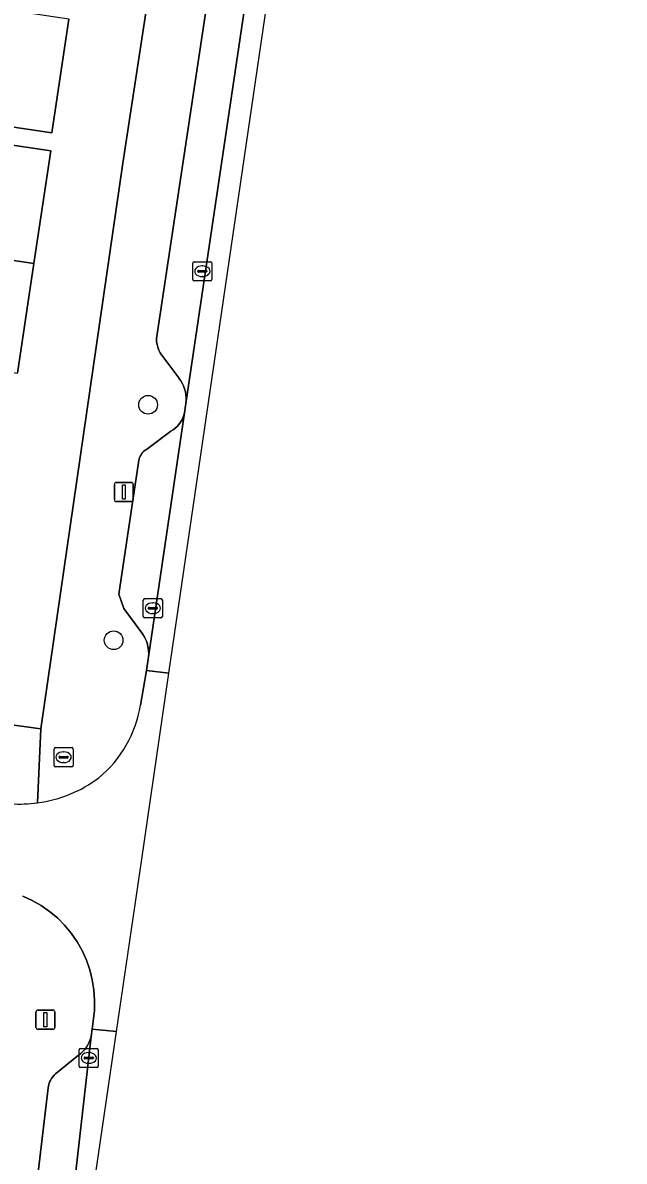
# Model space of a CAD drawing. Extents: x 161692 to 162379, y 380760 to 381678.
# Drawn here: x 162313.4 to 162344.9, y 381353.7 to 381413.4 of the extents above; entities that cross this region are included whole.
import ezdxf

# ---------------------------------------------------------------- set-up
doc = ezdxf.new("R2010")
doc.units = 0
for name, color, linetype in [('IMGEO_Boom', 7, 'Continuous'), ('IMGEO_Brandkraan', 7, 'Continuous'), ('IMGEO_Erf', 7, 'Continuous'), ('IMGEO_Kolk', 7, 'Continuous'), ('IMGEO_Lichtmast', 7, 'Continuous'), ('IMGEO_Pand', 7, 'Continuous'), ('IMGEO_Parkeervlak_open', 7, 'Continuous'), ('IMGEO_Rijbaan_lokaal_gesloten', 7, 'Continuous'), ('IMGEO_Rijbaan_lokaal_open', 7, 'Continuous'), ('IMGEO_Voetpad_open', 7, 'Continuous')]:
    doc.layers.add(name, color=color, linetype=linetype)

msp = doc.modelspace()

# ---------------------------------------------------------------- linework, layer by layer
at = {"layer": 'IMGEO_Boom'}
for centre in [(162319.964, 381393.354), (162318.163, 381381.025)]:
    msp.add_circle(centre, 0.489, dxfattribs=at)
at = {"layer": 'IMGEO_Brandkraan'}
for p, q in [((162315.042, 381374.475), (162315.042, 381375.327)), ((162315.117, 381375.401), (162315.969, 381375.401)), ((162315.53, 381375.181), (162315.555, 381375.181)), ((162316.043, 381375.327), (162316.043, 381374.475)), ((162315.301, 381374.895), (162315.301, 381374.907)), ((162315.739, 381374.858), (162315.341, 381374.858)), ((162315.344, 381374.944), (162315.742, 381374.944)), ((162315.553, 381374.621), (162315.528, 381374.621)), ((162315.785, 381374.907), (162315.785, 381374.895)), ((162315.969, 381374.401), (162315.117, 381374.401))]:
    msp.add_line(p, q, dxfattribs=at)
for points in [[(162315.042, 381374.475), (162315.042, 381375.327)], [(162315.117, 381375.401), (162315.969, 381375.401)], [(162316.043, 381375.327), (162316.043, 381374.475)], [(162315.969, 381374.401), (162315.117, 381374.401)]]:
    msp.add_lwpolyline(points, dxfattribs=at)
for centre, radius, start, end in [((162315.119, 381375.325), 0.0765, 91.55205, 178.44795), ((162315.119, 381375.325), 0.0765, 91.55205, 178.44795), ((162315.967, 381375.325), 0.0765, 1.55205, 88.44795), ((162315.967, 381375.325), 0.0765, 1.55205, 88.44795), ((162315.341, 381374.904), 0.0403, 85.87752, 175.75265), ((162315.338, 381374.894), 0.0366, 178.93798, 274.71019), ((162315.742, 381374.901), 0.043, 264.86636, 352.45326), ((162315.746, 381374.906), 0.0386, 1.73085, 96.63898), ((162315.119, 381374.477), 0.0765, 181.55205, 268.44795), ((162315.119, 381374.477), 0.0765, 181.55205, 268.44795), ((162315.967, 381374.477), 0.0765, 271.55205, 358.44795), ((162315.967, 381374.477), 0.0765, 271.55205, 358.44795)]:
    msp.add_arc(centre, radius, start, end, dxfattribs=at)
for centre, major_axis, ratio, start_param, end_param in [((162315.529, 381374.901), (-0.387, 0.002), 0.722429, 4.712389, 7.853982), ((162315.554, 381374.901), (-0.39, 0.002), 0.717154, 1.570796, 4.712389)]:
    msp.add_ellipse(centre, major_axis=major_axis, ratio=ratio, start_param=start_param, end_param=end_param, dxfattribs=at)
at = {"layer": 'IMGEO_Erf'}
for points in [[(162309.5, 381377.054), (162314.36, 381376.395), (162318.647, 381406.007), (162320.616, 381418.921)], [(162315.824, 381413.552), (162314.929, 381407.588), (162309.985, 381408.33), (162306.868, 381408.797), (162307.302, 381411.693), (162301.9, 381412.503), (162301.954, 381412.861), (162296.432, 381413.687), (162295.939, 381410.489), (162289.163, 381411.533), (162290.091, 381417.415)], [(162309.926, 381407.391), (162314.87, 381406.65), (162313.985, 381400.751), (162313.124, 381395.011)]]:
    msp.add_lwpolyline(points, dxfattribs=at)
at = {"layer": 'IMGEO_Kolk'}
for p, q in [((162322.304, 381399.919), (162322.304, 381400.771)), ((162322.379, 381400.845), (162323.231, 381400.845)), ((162323.305, 381400.771), (162323.305, 381399.919)), ((162322.563, 381400.339), (162322.563, 381400.351)), ((162323.001, 381400.302), (162322.603, 381400.302)), ((162322.606, 381400.388), (162323.004, 381400.388)), ((162322.792, 381400.625), (162322.817, 381400.625)), ((162323.047, 381400.351), (162323.047, 381400.339)), ((162323.231, 381399.845), (162322.379, 381399.845)), ((162322.815, 381400.065), (162322.79, 381400.065)), ((162319.714, 381382.277), (162319.714, 381383.129)), ((162319.789, 381383.203), (162320.641, 381383.203)), ((162320.202, 381382.983), (162320.227, 381382.983)), ((162320.715, 381383.129), (162320.715, 381382.277)), ((162319.973, 381382.697), (162319.973, 381382.709)), ((162320.411, 381382.66), (162320.013, 381382.66)), ((162320.016, 381382.746), (162320.414, 381382.746)), ((162320.225, 381382.423), (162320.2, 381382.423)), ((162320.457, 381382.709), (162320.457, 381382.697)), ((162320.641, 381382.203), (162319.789, 381382.203)), ((162316.434, 381359.653), (162317.286, 381359.653)), ((162316.359, 381358.727), (162316.359, 381359.579)), ((162316.618, 381359.147), (162316.618, 381359.159)), ((162317.056, 381359.11), (162316.658, 381359.11)), ((162316.661, 381359.196), (162317.059, 381359.196)), ((162316.847, 381359.433), (162316.872, 381359.433)), ((162317.102, 381359.159), (162317.102, 381359.147)), ((162317.36, 381359.579), (162317.36, 381358.727)), ((162317.286, 381358.653), (162316.434, 381358.653)), ((162316.87, 381358.873), (162316.845, 381358.873))]:
    msp.add_line(p, q, dxfattribs=at)
for points in [[(162322.304, 381399.919), (162322.304, 381400.771)], [(162322.379, 381400.845), (162323.231, 381400.845)], [(162323.305, 381400.771), (162323.305, 381399.919)], [(162323.231, 381399.845), (162322.379, 381399.845)], [(162319.714, 381382.277), (162319.714, 381383.129)], [(162319.789, 381383.203), (162320.641, 381383.203)], [(162320.715, 381383.129), (162320.715, 381382.277)], [(162320.641, 381382.203), (162319.789, 381382.203)], [(162316.434, 381359.653), (162317.286, 381359.653)], [(162316.359, 381358.727), (162316.359, 381359.579)], [(162317.36, 381359.579), (162317.36, 381358.727)], [(162317.286, 381358.653), (162316.434, 381358.653)]]:
    msp.add_lwpolyline(points, dxfattribs=at)
for centre, radius, start, end in [((162322.381, 381400.769), 0.0765, 91.55205, 178.44795), ((162322.381, 381400.769), 0.0765, 91.55205, 178.44795), ((162323.229, 381400.769), 0.0765, 1.55205, 88.44795), ((162323.229, 381400.769), 0.0765, 1.55205, 88.44795), ((162322.603, 381400.348), 0.0403, 85.87752, 175.75265), ((162322.6, 381400.338), 0.0366, 178.93798, 274.71019), ((162323.004, 381400.345), 0.043, 264.86636, 352.45326), ((162323.008, 381400.35), 0.0386, 1.73085, 96.63898), ((162322.381, 381399.921), 0.0765, 181.55205, 268.44795), ((162322.381, 381399.921), 0.0765, 181.55205, 268.44795), ((162323.229, 381399.921), 0.0765, 271.55205, 358.44795), ((162323.229, 381399.921), 0.0765, 271.55205, 358.44795), ((162319.791, 381383.127), 0.0765, 91.55205, 178.44795), ((162319.791, 381383.127), 0.0765, 91.55205, 178.44795), ((162320.639, 381383.127), 0.0765, 1.55205, 88.44795), ((162320.639, 381383.127), 0.0765, 1.55205, 88.44795), ((162319.791, 381382.279), 0.0765, 181.55205, 268.44795), ((162319.791, 381382.279), 0.0765, 181.55205, 268.44795), ((162320.013, 381382.706), 0.0403, 85.87752, 175.75265), ((162320.01, 381382.696), 0.0366, 178.93798, 274.71019), ((162320.414, 381382.703), 0.043, 264.86636, 352.45326), ((162320.418, 381382.708), 0.0386, 1.73085, 96.63898), ((162320.639, 381382.279), 0.0765, 271.55205, 358.44795), ((162320.639, 381382.279), 0.0765, 271.55205, 358.44795), ((162316.436, 381359.577), 0.0765, 91.55205, 178.44795), ((162316.436, 381359.577), 0.0765, 91.55205, 178.44795), ((162317.284, 381359.577), 0.0765, 1.55205, 88.44795), ((162317.284, 381359.577), 0.0765, 1.55205, 88.44795), ((162316.658, 381359.156), 0.0403, 85.87752, 175.75265), ((162316.655, 381359.146), 0.0366, 178.93798, 274.71019), ((162317.059, 381359.153), 0.043, 264.86636, 352.45326), ((162317.063, 381359.158), 0.0386, 1.73085, 96.63898), ((162316.436, 381358.729), 0.0765, 181.55205, 268.44795), ((162316.436, 381358.729), 0.0765, 181.55205, 268.44795), ((162317.284, 381358.729), 0.0765, 271.55205, 358.44795), ((162317.284, 381358.729), 0.0765, 271.55205, 358.44795)]:
    msp.add_arc(centre, radius, start, end, dxfattribs=at)
for centre, major_axis, ratio, start_param, end_param in [((162322.791, 381400.345), (-0.387, 0.002), 0.722429, 4.712389, 7.853982), ((162322.816, 381400.345), (-0.39, 0.002), 0.717154, 1.570796, 4.712389), ((162320.201, 381382.703), (-0.387, 0.002), 0.722429, 4.712389, 7.853982), ((162320.226, 381382.703), (-0.39, 0.002), 0.717154, 1.570796, 4.712389), ((162316.846, 381359.153), (-0.387, 0.002), 0.722429, 4.712389, 7.853982), ((162316.871, 381359.153), (-0.39, 0.002), 0.717154, 1.570796, 4.712389)]:
    msp.add_ellipse(centre, major_axis=major_axis, ratio=ratio, start_param=start_param, end_param=end_param, dxfattribs=at)
at = {"layer": 'IMGEO_Lichtmast'}
for p, q in [((162318.201, 381388.387), (162318.201, 381389.187)), ((162318.201, 381389.187), (162318.201, 381388.387)), ((162318.301, 381389.287), (162319.091, 381389.287)), ((162319.091, 381389.287), (162318.301, 381389.287)), ((162319.191, 381389.187), (162319.191, 381388.387)), ((162319.191, 381388.387), (162319.191, 381389.187)), ((162319.091, 381388.287), (162318.301, 381388.287)), ((162318.301, 381388.287), (162319.091, 381388.287)), ((162314.096, 381360.757), (162314.096, 381361.557)), ((162314.096, 381361.557), (162314.096, 381360.757)), ((162314.196, 381361.657), (162314.986, 381361.657)), ((162314.986, 381361.657), (162314.196, 381361.657)), ((162315.086, 381361.557), (162315.086, 381360.757)), ((162315.086, 381360.757), (162315.086, 381361.557)), ((162314.986, 381360.657), (162314.196, 381360.657)), ((162314.196, 381360.657), (162314.986, 381360.657))]:
    msp.add_line(p, q, dxfattribs=at)
for points in [[(162318.621, 381389.162), (162318.771, 381389.162), (162318.771, 381388.412), (162318.621, 381388.412), (162318.621, 381389.162)], [(162314.516, 381361.532), (162314.666, 381361.532), (162314.666, 381360.782), (162314.516, 381360.782), (162314.516, 381361.532)]]:
    msp.add_lwpolyline(points, dxfattribs=at)
for centre, start, end in [((162318.301, 381389.187), 90, 180), ((162318.301, 381389.187), 90, 180), ((162319.091, 381389.187), 0, 90), ((162319.091, 381389.187), 360, 90), ((162318.301, 381388.387), 180, 270), ((162318.301, 381388.387), 180, 270), ((162319.091, 381388.387), 270, 0), ((162319.091, 381388.387), 270, 0), ((162314.196, 381361.557), 90, 180), ((162314.196, 381361.557), 90, 180), ((162314.986, 381361.557), 0, 90), ((162314.986, 381361.557), 360, 90), ((162314.196, 381360.757), 180, 270), ((162314.196, 381360.757), 180, 270), ((162314.986, 381360.757), 270, 0), ((162314.986, 381360.757), 270, 0)]:
    msp.add_arc(centre, 0.1, start, end, dxfattribs=at)
at = {"layer": 'IMGEO_Pand'}
for points in [[(162315.824, 381413.552), (162302.36, 381415.573), (162301.954, 381412.861), (162301.9, 381412.503), (162307.302, 381411.693), (162306.868, 381408.797), (162309.985, 381408.33), (162314.929, 381407.588)], [(162313.985, 381400.751), (162314.87, 381406.65), (162309.926, 381407.391), (162306.748, 381407.868), (162304.192, 381408.251), (162303.73, 381405.167), (162300.838, 381405.601), (162297.979, 381406.03), (162297.557, 381403.214), (162300.416, 381402.785)], [(162313.985, 381400.751), (162300.416, 381402.785), (162300.005, 381400.044), (162299.555, 381397.044), (162305.01, 381396.227), (162313.124, 381395.011)]]:
    msp.add_lwpolyline(points, close=True, dxfattribs=at)
at = {"layer": 'IMGEO_Parkeervlak_open'}
for points in [[(162323.446, 381417.005), (162320.397, 381396.818), (162320.409, 381396.665), (162320.435, 381396.513), (162320.475, 381396.364), (162320.527, 381396.219), (162320.593, 381396.08), (162320.629, 381396.014), (162321.568, 381394.76), (162321.583, 381394.741), (162321.674, 381394.615), (162321.754, 381394.48), (162321.822, 381394.339), (162321.876, 381394.192), (162321.918, 381394.041), (162321.945, 381393.887), (162321.959, 381393.732), (162321.959, 381393.575), (162321.945, 381393.419), (162325.888, 381419.979)], [(162315.302, 381345.375), (162316.987, 381360.273), (162316.983, 381360.255), (162316.941, 381360.112), (162316.886, 381359.974), (162316.819, 381359.841), (162316.741, 381359.715), (162316.652, 381359.596), (162316.553, 381359.486), (162316.444, 381359.385), (162316.326, 381359.294), (162315.122, 381358.326), (162315.044, 381358.249), (162314.974, 381358.166), (162314.911, 381358.077), (162314.856, 381357.982), (162314.81, 381357.883), (162314.773, 381357.78), (162314.746, 381357.674), (162314.731, 381357.595), (162313.689, 381348.764)]]:
    msp.add_lwpolyline(points, dxfattribs=at)
msp.add_lwpolyline([(162319.991, 381380.153), (162321.873, 381392.934), (162321.837, 381392.806), (162321.788, 381392.678), (162321.727, 381392.554), (162321.656, 381392.436), (162321.574, 381392.325), (162321.483, 381392.222), (162321.383, 381392.127), (162321.274, 381392.042), (162321.159, 381391.967), (162319.948, 381391.057), (162319.878, 381391.017), (162319.812, 381390.972), (162319.751, 381390.921), (162319.694, 381390.865), (162319.642, 381390.804), (162319.596, 381390.739), (162319.556, 381390.669), (162319.523, 381390.597), (162319.496, 381390.521), (162319.476, 381390.444), (162319.463, 381390.365), (162319.46, 381390.34), (162318.442, 381383.435), (162318.694, 381382.689), (162319.579, 381381.481), (162319.673, 381381.359), (162319.759, 381381.225), (162319.833, 381381.084), (162319.894, 381380.937), (162319.941, 381380.785), (162319.975, 381380.629), (162319.995, 381380.471), (162320, 381380.312)], close=True, dxfattribs=at)
at = {"layer": 'IMGEO_Rijbaan_lokaal_gesloten'}
for points in [[(162321.057, 381379.295), (162337.941, 381494.596), (162344.886, 381542.888), (162344.886, 381542.888), (162344.228, 381542.983), (162340.306, 381516.815), (162340.124, 381515.617), (162332.914, 381467.179), (162332.879, 381466.856), (162326.013, 381420.755), (162325.888, 381419.979), (162321.945, 381393.419), (162321.873, 381392.934), (162319.991, 381380.153), (162319.874, 381379.448)], [(162318.31, 381360.535), (162318.31, 381360.535), (162317.031, 381360.661), (162316.987, 381360.273), (162315.302, 381345.375), (162315.274, 381345.174), (162309.272, 381293.094), (162309.123, 381292.03), (162307.201, 381275.19), (162303.256, 381240.642), (162303.227, 381240.389), (162301.777, 381228.077), (162301.672, 381227.011), (162302.598, 381226.919), (162303.714, 381236.926), (162315.97, 381344.552)]]:
    msp.add_lwpolyline(points, close=True, dxfattribs=at)
at = {"layer": 'IMGEO_Rijbaan_lokaal_open'}
for points in [[(162318.31, 381360.535), (162319.615, 381369.448), (162321.057, 381379.295), (162319.874, 381379.448), (162319.561, 381377.623)], [(162313.405, 381367.631), (162313.895, 381367.406), (162314.363, 381367.138), (162314.805, 381366.83), (162315.218, 381366.483), (162315.598, 381366.1), (162315.942, 381365.686), (162316.248, 381365.242), (162316.513, 381364.772), (162316.736, 381364.281), (162316.913, 381363.772), (162317.044, 381363.249), (162317.128, 381362.716), (162317.164, 381362.178), (162317.152, 381361.639), (162317.031, 381360.661), (162318.31, 381360.535), (162318.31, 381360.535)]]:
    msp.add_lwpolyline(points, dxfattribs=at)
for centre, radius, start, end in [((162313.483, 381378.579), 6.153, 309.39657, 351.06496), ((162313.276, 381379.28), 6.832, 277.59373, 307.003), ((162313.282, 381379.327), 6.878, 265.76601, 277.49551)]:
    msp.add_arc(centre, radius, start, end, dxfattribs=at)
at = {"layer": 'IMGEO_Voetpad_open'}
for points in [[(162340.644, 381550.691), (162338.615, 381551.039), (162338.966, 381546.521), (162339.507, 381545.608), (162335.31, 381518.353), (162331.415, 381490.978), (162325.748, 381452.933), (162325.546, 381451.579), (162323.434, 381437.398), (162320.776, 381419.968), (162320.616, 381418.921), (162318.647, 381406.007), (162314.36, 381376.395), (162314.179, 381372.508)], [(162319.561, 381377.623), (162319.874, 381379.448), (162319.991, 381380.153), (162320, 381380.312), (162319.995, 381380.471), (162319.975, 381380.629), (162319.941, 381380.785), (162319.894, 381380.937), (162319.833, 381381.084), (162319.759, 381381.225), (162319.673, 381381.359), (162319.579, 381381.481), (162318.694, 381382.689), (162318.442, 381383.435), (162319.46, 381390.34), (162319.463, 381390.365), (162319.476, 381390.444), (162319.496, 381390.521), (162319.523, 381390.597), (162319.556, 381390.669), (162319.596, 381390.739), (162319.642, 381390.804), (162319.694, 381390.865), (162319.751, 381390.921), (162319.812, 381390.972), (162319.878, 381391.017), (162319.948, 381391.057), (162321.159, 381391.967), (162321.274, 381392.042), (162321.383, 381392.127), (162321.483, 381392.222), (162321.574, 381392.325), (162321.656, 381392.436), (162321.727, 381392.554), (162321.788, 381392.678), (162321.837, 381392.806), (162321.873, 381392.934), (162321.945, 381393.419), (162321.959, 381393.575), (162321.959, 381393.732), (162321.945, 381393.887), (162321.918, 381394.041), (162321.876, 381394.192), (162321.822, 381394.339), (162321.754, 381394.48), (162321.674, 381394.615), (162321.583, 381394.741), (162321.568, 381394.76), (162320.629, 381396.014), (162320.593, 381396.08), (162320.527, 381396.219), (162320.475, 381396.364), (162320.435, 381396.513), (162320.409, 381396.665), (162320.397, 381396.818), (162323.446, 381417.005)], [(162314.179, 381372.508), (162314.36, 381376.395), (162309.5, 381377.054), (162286.055, 381380.559)], [(162313.689, 381348.764), (162314.731, 381357.595), (162314.746, 381357.674), (162314.773, 381357.78), (162314.81, 381357.883), (162314.856, 381357.982), (162314.911, 381358.077), (162314.974, 381358.166), (162315.044, 381358.249), (162315.122, 381358.326), (162316.326, 381359.294), (162316.444, 381359.385), (162316.553, 381359.486), (162316.652, 381359.596), (162316.741, 381359.715), (162316.819, 381359.841), (162316.886, 381359.974), (162316.941, 381360.112), (162316.983, 381360.255), (162316.987, 381360.273), (162317.031, 381360.661), (162317.152, 381361.639), (162317.164, 381362.178), (162317.128, 381362.716), (162317.044, 381363.249), (162316.913, 381363.772), (162316.736, 381364.281), (162316.513, 381364.772), (162316.248, 381365.242), (162315.942, 381365.686), (162315.598, 381366.1), (162315.218, 381366.483), (162314.805, 381366.83), (162314.363, 381367.138), (162313.895, 381367.406), (162313.405, 381367.631)]]:
    msp.add_lwpolyline(points, dxfattribs=at)
for centre, radius, start, end in [((162313.483, 381378.579), 6.153, 309.39657, 351.06496), ((162313.276, 381379.28), 6.832, 277.59373, 307.003), ((162313.282, 381379.327), 6.878, 265.76601, 277.49551)]:
    msp.add_arc(centre, radius, start, end, dxfattribs=at)

doc.saveas('drawing.dxf')
